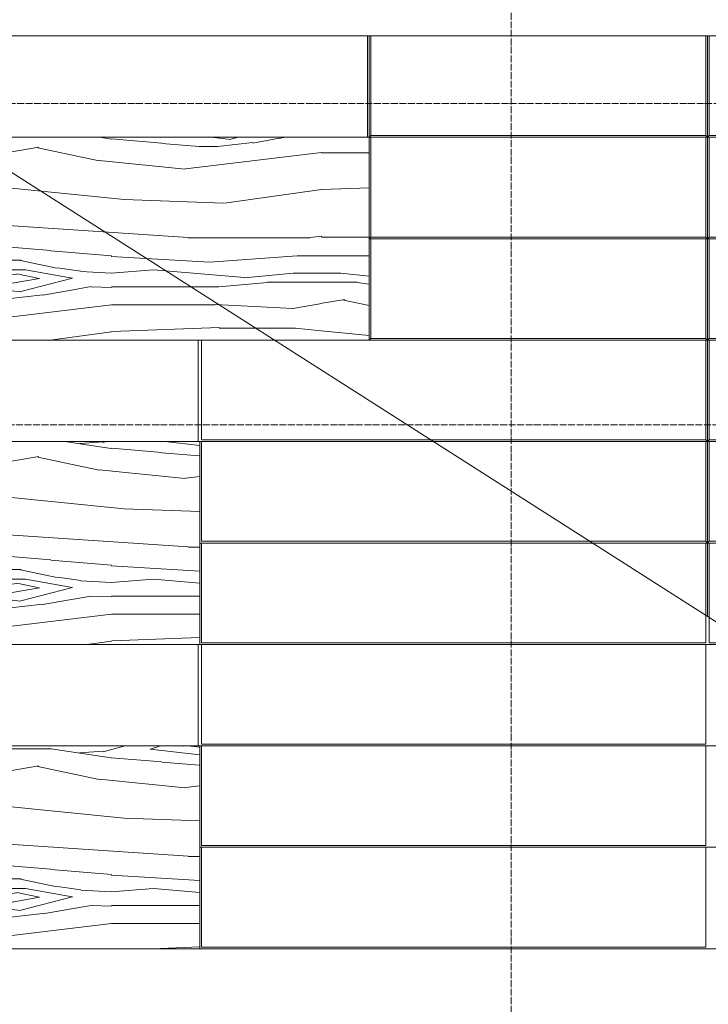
# Model space of a CAD drawing. Header units: millimetres. Extents: x -135639 to 224623, y -383017 to -59102.
# Tile 441 of 494: x 93661 to 95696, y -127836 to -124924. Entities that reach past the tile are written whole.
import ezdxf

# ---------------------------------------------------------------- set-up
doc = ezdxf.new("R2010")
doc.units = ezdxf.units.MM
for name, pattern in [('Линия сетки', [25, 20, -2.5, 0, -2.5]), ('Сверху', [3.96875, 2.38125, -1.5875]), ('Сверху_2_', [4.5, 3, -1.5]), ('Штрих_3_1_5_', [4.5, 3, -1.5])]:
    doc.linetypes.add(name, pattern=pattern)
for name, color, linetype, lineweight in [('A-242-M_STAIR', 7, 'Continuous', 18), ('A-242-MB_STAIR', 7, 'Сверху_2_', 18), ('A-280-M_COLUMN', 7, 'Continuous', 18), ('Z-030-M_GRID', 7, 'Continuous', 9)]:
    doc.layers.add(name, color=color, linetype=linetype, lineweight=lineweight)
pattern_1 = [(355.1009999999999, (-179.329, 195.53), (1525.000381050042, 0.002688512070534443), [180, -10534.143]), (355.1009999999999, (-398.495, 214.669), (1525.000381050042, 0.002688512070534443), [220, -10494.143]), (180, (-398.478, 214.862), (1.120551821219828e-13, 915), [140, -1385]), (189.728, (-538.396, 214.394), (-6099.993634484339, -915.0448398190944), [200, -10630.721]), (180, (-735.439, 180.133), (1.120551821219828e-13, 915), [240, -1285]), (183.814, (-975.4110000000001, 179.712), (-1524.999602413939, 0.001526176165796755), [260, -13495.466]), (356.186, (-1524.957, 180.668), (1524.999602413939, 0.001526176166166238), [290.752, -13464.714]), (356.186, (-89.821, 135.518), (1524.999602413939, 0.001526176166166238), [90, -13665.466]), (352.405, (-159.198, 144.663), (7624.99477556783, -915.0473589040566), [70, -13776.463]), (347.692, (-266.701, 168.047), (4575.000281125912, -914.9986894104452), [110, -17059.631]), (180, (-266.763, 167.758), (1.120551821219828e-13, 915), [155, -1370]), (201.801, (-421.692, 167.581), (-3050.006045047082, -914.9784250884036), [110, -4817.425999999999]), (194.931, (-523.734, 126.479), (-10675.02005840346, -2744.922174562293), [125, -14079.62]), (183.814, (-644.5, 94.28), (-1524.999602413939, 0.001526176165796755), [70, -13685.466]), (358.191, (-59.973, 89.555), (1524.999822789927, -0.006833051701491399), [60, -28929.444]), (190.204, (-59.996, 89.571), (-10674.99922988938, -1830.004678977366), [65, -15430.081]), (190.204, (-124.013, 78.311), (-10674.99922988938, -1830.004678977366), [80, -15415.081]), (186.226, (-202.795, 64.484), (-9149.996860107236, -915.027481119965), [105, -16769.523]), (180, (-307.198, 53.302), (1.120551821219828e-13, 915), [55, -1470]), (355.1009999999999, (-471.788, 62.791), (1525.000381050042, 0.002688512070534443), [110, -10604.143]), (355.1009999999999, (-621.22, 75.829), (1525.000381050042, 0.002688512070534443), [150, -10564.143]), (351.469, (-714.3330000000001, 89.816), (1525.000032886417, -0.006436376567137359), [94.15, -6074.093000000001]), (351.469, (-798.424, 102.213), (1525.000032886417, -0.006436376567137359), [85, -6083.243]), (180, (-798.439, 102.113), (1.120551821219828e-13, 915), [265, -1260]), (185.274, (-1063.438, 102.094), (-10674.99808721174, -915.0190146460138), [145, -19764.282]), (180, (-1207.822, 88.74700000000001), (1.120551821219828e-13, 915), [120, -1405]), (180, (-1327.821, 88.25200000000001), (1.120551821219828e-13, 915), [197.181, -1327.819]), (349.7959999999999, (-253.551, 139.293), (10674.99922988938, -1830.004678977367), [140, -15355.081]), (180, (-253.556, 139.266), (1.120551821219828e-13, 915), [140, -1385]), (198.925, (-393.53, 139.191), (-3049.994537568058, -915.0186313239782), [120, -11165]), (353.7740000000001, (-506.99, 100.461), (9149.996860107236, -915.0274811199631), [240, -16634.523]), (194.421, (-115.69, 114.248), (-7624.993065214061, -1830.030129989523), [157.726, -10864.554]), (190.204, (-212.113, 114.048), (-10674.99922988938, -1830.004678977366), [82.42200000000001, -15412.659]), (353.7740000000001, (-407.592, 111.936), (9149.996860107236, -915.0274811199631), [115, -16759.523]), (187.326, (-278.645, 128.217), (-7625.006371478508, -914.9454141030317), [130, -21395.741]), (348.043, (-278.629, 128.021), (4574.993681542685, -915.0330823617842), [68.023, -26431.897]), (184.038, (-523.758, 126.61), (-13724.99497876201, -915.0692265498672), [180, -25809.50799999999]), (353.7740000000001, (-847.477, 129.561), (9149.996860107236, -915.0274811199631), [145, -16729.523]), (180, (-847.4939999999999, 129.402), (1.120551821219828e-13, 915), [140, -1385]), (185.274, (-987.492, 129.383), (-10674.99808721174, -915.0190146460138), [145, -19764.282]), (355.1009999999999, (-1400.87, 139.331), (1525.000381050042, 0.002688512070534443), [269.9999999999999, -10444.143]), (184.289, (-1400.834, 139.372), (-1525.000076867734, 0.004405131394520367), [124.529, -12109.735]), (186.843, (-0.06584, 34.821), (-1524.999767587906, -0.006467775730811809), [404.9999999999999, -7274.704]), (354.289, (-656.003, 12.275), (1525.000266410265, -0.01102817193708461), [255, -8940.636]), (348.043, (-836.972, 50.568), (4574.993681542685, -915.0330823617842), [185, -26314.919]), (189.728, (-836.908, 50.617), (-6099.993634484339, -915.0448398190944), [155, -10675.721]), (357.138, (-1219.366, 35.813), (1524.99969026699, 0.01093541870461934), [230, -18092.861]), (180, (-1219.362, 35.058), (1.120551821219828e-13, 915), [305.64, -1219.36]), (187.883, (-0.03574, -74.74), (-13725.00436681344, -1829.967091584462), [289.9999999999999, -19724.136]), (357.852, (-582.117, -103.023), (1525.0001234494, -0.01137161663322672), [295, -24122.15]), (354.289, (-981.19, -63.007), (1525.000266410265, -0.01102817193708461), [401.064, -8794.573]), (180, (-981.197, -63.075), (1.120551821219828e-13, 915), [225, -1300]), (182.148, (-1206.198, -63.06), (-1525.0001234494, -0.01137161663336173), [319.026, -24098.125]), (186.843, (0, -212.105), (-1524.999767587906, -0.006467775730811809), [34.99999999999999, -7644.704]), (0, (-394.749, -216.284), (0, 915), [360, -1165]), (356.186, (-978.423, -176.932), (1524.999602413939, 0.001526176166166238), [585, -13170.466]), (186.843, (-978.415, -176.316), (-1524.999767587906, -0.006467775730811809), [319.9999999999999, -7359.704]), (180, (-1296.157, -214.264), (1.120551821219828e-13, 915), [228.843, -1296.157]), (355.1009999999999, (-800.543, -254.722), (1525.000381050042, 0.002688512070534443), [180, -10534.143]), (355.1009999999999, (-1019.709, -235.583), (1525.000381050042, 0.002688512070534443), [220, -10494.143]), (180, (-1019.692, -235.39), (1.120551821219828e-13, 915), [140, -1385]), (190.204, (-1159.755, -235.039), (-10674.99922988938, -1830.004678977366), [200, -15295.081]), (180, (-1356.654, -270.119), (1.120551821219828e-13, 915), [168.346, -1356.654]), (356.566, (-711.055, -315.032), (1524.999626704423, -0.009558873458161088), [90, -15187.425]), (351.964, (-780.375, -305.322), (19824.98584178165, -2745.100099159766), [70, -26112.078]), (348.043, (-887.9860000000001, -282.535), (4574.993681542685, -915.0330823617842), [110, -26389.919]), (180, (-887.9780000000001, -282.494), (1.120551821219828e-13, 915), [155, -1370]), (201.801, (-1042.906, -282.671), (-3050.006045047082, -914.9784250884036), [110, -4817.425999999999]), (194.931, (-1144.948, -323.773), (-10675.02005840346, -2744.922174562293), [125, -14079.62]), (183.814, (-1265.714, -355.972), (-1524.999602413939, 0.001526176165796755), [70, -13685.466]), (358.191, (-681.187, -360.6969999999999), (1524.999822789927, -0.006833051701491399), [60, -28929.444]), (190.204, (-681.211, -360.681), (-10674.99922988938, -1830.004678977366), [65, -15430.081]), (190.204, (-745.2280000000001, -371.941), (-10674.99922988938, -1830.004678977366), [80, -15415.081]), (186.226, (-824.0089999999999, -385.768), (-9149.996860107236, -915.027481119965), [105, -16769.523]), (180, (-928.4119999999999, -396.95), (1.120551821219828e-13, 915), [55, -1470]), (355.1009999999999, (-1093.002, -387.461), (1525.000381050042, 0.002688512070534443), [110, -10604.143]), (355.1009999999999, (-1242.434, -374.423), (1525.000381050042, 0.002688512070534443), [150, -10564.143]), (351.469, (-1335.548, -360.436), (1525.000032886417, -0.006436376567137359), [94.15, -6074.093000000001]), (351.469, (-1419.639, -348.039), (1525.000032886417, -0.006436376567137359), [85, -6083.243]), (180, (-1419.654, -348.139), (1.120551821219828e-13, 915), [105.346, -1419.654]), (349.7959999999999, (-874.765, -310.959), (10674.99922988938, -1830.004678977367), [140, -15355.081]), (180, (-874.77, -310.986), (1.120551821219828e-13, 915), [140, -1385]), (198.925, (-1014.745, -311.061), (-3049.994537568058, -915.0186313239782), [120, -11165]), (353.7740000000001, (-1128.204, -349.791), (9149.996860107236, -915.0274811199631), [240, -16634.523]), (194.421, (-736.905, -336.004), (-7624.993065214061, -1830.030129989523), [157.726, -10864.554]), (190.204, (-833.327, -336.204), (-10674.99922988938, -1830.004678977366), [82.42200000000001, -15412.659]), (353.7740000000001, (-1028.806, -338.316), (9149.996860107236, -915.0274811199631), [115, -16759.523]), (187.326, (-899.8589999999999, -322.035), (-7625.006371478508, -914.9454141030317), [130, -21395.741]), (348.043, (-899.8430000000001, -322.231), (4574.993681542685, -915.0330823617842), [68.023, -26431.897]), (184.038, (-1144.972, -323.642), (-13724.99497876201, -915.0692265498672), [180, -25809.50799999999]), (353.7740000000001, (-1468.691, -320.691), (9149.996860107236, -915.0274811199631), [145, -16729.523]), (180, (-1468.709, -320.85), (1.120551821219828e-13, 915), [56.291, -1468.709]), (186.843, (-621.28, -415.431), (-1524.999767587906, -0.006467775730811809), [404.9999999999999, -7274.704]), (354.289, (-1277.217, -437.977), (1525.000266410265, -0.01102817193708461), [255, -8940.636]), (348.043, (-1458.186, -399.684), (4574.993681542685, -915.0330823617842), [185, -26314.919]), (189.728, (-1458.136, -399.557), (-6099.993634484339, -915.0448398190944), [67.85, -10762.871]), (187.883, (-621.25, -494.992), (-13725.00436681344, -1829.967091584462), [289.9999999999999, -19724.136]), (357.852, (-1203.331, -523.275), (1525.0001234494, -0.01137161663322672), [295, -24122.15]), (354.289, (-1524.994, -490.986), (1525.000266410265, -0.01102817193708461), [323.269, -8872.367]), (186.843, (-621.2130000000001, -602.357), (-1524.999767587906, -0.006467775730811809), [34.99999999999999, -7644.704]), (0, (-1015.963, -606.536), (0, 915), [360, -1165]), (356.186, (-1525.026, -572.215), (1524.999602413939, 0.001526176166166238), [510.219, -13245.248]), (180, (0, -270.119), (1.120551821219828e-13, 915), [71.654, -1453.346]), (184.038, (-71.66, -270.034), (-13724.99497876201, -915.0692265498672), [259.9999999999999, -25729.50799999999]), (356.566, (-621.232, -270.547), (1524.999626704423, -0.009558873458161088), [290.752, -14986.673]), (180, (0, -348.139), (1.120551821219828e-13, 915), [159.654, -1365.346]), (185.274, (-159.652, -348.158), (-10674.99808721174, -915.0190146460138), [145, -19764.282]), (180, (-304.036, -361.505), (1.120551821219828e-13, 915), [120, -1405]), (180, (-424.035, -362), (1.120551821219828e-13, 915), [197.181, -1327.819]), (180, (0, -320.85), (1.120551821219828e-13, 915), [83.709, -1441.291]), (185.274, (-83.70700000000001, -320.869), (-10674.99808721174, -915.0190146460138), [145, -19764.282]), (355.1009999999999, (-497.084, -310.921), (1525.000381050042, 0.002688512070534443), [269.9999999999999, -10444.143]), (184.289, (-497.049, -310.88), (-1525.000076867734, 0.004405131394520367), [124.529, -12109.735]), (189.728, (0.01343, -411.16), (-6099.993634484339, -915.0448398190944), [87.15, -10743.572]), (357.138, (-315.581, -414.439), (1524.99969026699, 0.01093541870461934), [230, -18092.861]), (180, (-315.577, -415.194), (1.120551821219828e-13, 915), [305.64, -1219.36]), (354.289, (-77.41, -483.314), (1525.000266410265, -0.01102817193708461), [77.795, -9117.841]), (180, (-77.41199999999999, -483.327), (1.120551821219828e-13, 915), [225, -1300]), (182.148, (-302.412, -483.312), (-1525.0001234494, -0.01137161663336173), [319.026, -24098.125]), (356.186, (-74.612, -566.803), (1524.999602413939, 0.001526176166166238), [74.781, -13680.685]), (186.843, (-74.63, -566.568), (-1524.999767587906, -0.006467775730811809), [319.9999999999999, -7359.704]), (180, (-392.371, -604.516), (1.120551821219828e-13, 915), [228.843, -1296.157])]

# ---------------------------------------------------------------- blocks, each defined once
blk = doc.blocks.new('135_SLK_GD_AR_rvt-1-B1_-7_650_')
at = {"layer": 'A-242-M_STAIR', "color": 253, "linetype": 'Штрих_3_1_5_', "true_color": 0xaaaaaa}
for p, q in [((100750.0000000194, 66650.00000369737), (103019.672131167, 66650.00000369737)), ((102329.9999999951, 66350.00000369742), (103489.3442623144, 66350.0000036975)), ((102329.9999999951, 66050.00000369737), (103959.0163934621, 66050.00000369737)), ((100750.0000000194, 65750.00000369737), (104428.6885246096, 65750.00000369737)), ((102329.9999999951, 65450.00000369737), (104898.3606557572, 65450.00000369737)), ((102329.9999999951, 65150.00000369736), (105368.0327869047, 65150.00000369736))]:
    blk.add_line(p, q, dxfattribs=at)
at = {"layer": 'A-242-M_STAIR', "color": 253, "true_color": 0xaaaaaa}
for p, q in [((100750.0000000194, 66650.00000369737), (103019.672131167, 66650.00000369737)), ((102329.9999999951, 66350.00000369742), (103489.3442623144, 66350.0000036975)), ((102329.9999999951, 66050.00000369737), (103959.0163934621, 66050.00000369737)), ((100750.0000000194, 65750.00000369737), (104428.6885246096, 65750.00000369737)), ((102329.9999999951, 65450.00000369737), (104898.3606557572, 65450.00000369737)), ((102329.9999999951, 65150.00000369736), (105368.0327869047, 65150.00000369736))]:
    blk.add_line(p, q, dxfattribs=at)
at = {"layer": 'A-242-MB_STAIR', "color": 253, "linetype": 'Continuous', "true_color": 0xaaaaaa}
blk.add_line((106319.6560172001, 64542.15689324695), (100750.0000000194, 68099.73822359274), dxfattribs=at)
at = {"layer": 'A-242-MB_STAIR', "color": 253, "linetype": 'Сверху', "true_color": 0xaaaaaa}
for p, q in [((101140.9836065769, 67850.00000369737), (114800.0000000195, 67850.00000369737)), ((101140.9836065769, 67850.00000369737), (114800.0000000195, 67850.00000369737)), ((101610.6557377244, 67550.00000369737), (114500.0000000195, 67550.00000369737)), ((101610.6557377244, 67550.00000369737), (114500.0000000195, 67550.00000369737)), ((102829.9999999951, 67250.00000369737), (108329.9999999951, 67250.00000369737)), ((102829.9999999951, 67250.00000369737), (108329.9999999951, 67250.00000369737)), ((102829.9999999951, 66950.00000369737), (108329.9999999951, 66950.00000369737)), ((102829.9999999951, 66950.00000369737), (108329.9999999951, 66950.00000369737)), ((103019.672131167, 66650.00000369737), (113600.0000000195, 66650.00000369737)), ((103019.672131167, 66650.00000369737), (113600.0000000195, 66650.00000369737)), ((103489.3442623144, 66350.0000036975), (108829.9999999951, 66350.0000036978)), ((103489.3442623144, 66350.0000036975), (108829.9999999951, 66350.0000036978))]:
    blk.add_line(p, q, dxfattribs=at)
blk = doc.blocks.new('Ind_FUR_Амфитеатр_Модуль - Ind_FUR_Амфитеатр_Модуль-5302371-B1_-7_650_')
at = {"layer": 'A-280-M_COLUMN', "lineweight": 5, "true_color": 0xd2d2d2}
h = blk.add_hatch(dxfattribs=at)
h.set_pattern_fill('FP_252', color=254, style=0, pattern_type=2)
h.set_pattern_definition(pattern_1)
h.paths.add_polyline_path([(-749.9999999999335, 8.662937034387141e-11), (750.0000000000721, 8.662937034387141e-11), (750.0000000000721, 600.0000000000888), (-749.9999999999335, 600.0000000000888), (-749.9999999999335, 533.9039355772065)])
at = {"layer": 'A-280-M_COLUMN', "color": 253, "lineweight": 5, "true_color": 0xaaaaaa}
for p, q in [((-744.9999999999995, 899.9999999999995), (-744.9999999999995, 599.9999999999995)), ((745.0000000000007, 599.9999999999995), (745.0000000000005, 899.9999999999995)), ((-749.9999999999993, 0), (-749.9999999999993, 599.9999999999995)), ((750.0000000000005, 599.9999999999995), (-749.9999999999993, 599.9999999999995)), ((-744.9999999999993, 599.9999999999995), (745.0000000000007, 599.9999999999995)), ((750.0000000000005, 599.9999999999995), (750.0000000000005, 0)), ((750.0000000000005, 0), (-749.9999999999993, 0))]:
    blk.add_line(p, q, dxfattribs=at)
blk = doc.blocks.new('Ind_FUR_Амфитеатр_Модуль - Ind_FUR_Амфитеатр_Модуль-5302372-B1_-7_650_')
at = {"layer": 'A-280-M_COLUMN', "lineweight": 5, "true_color": 0xd2d2d2}
h = blk.add_hatch(dxfattribs=at)
h.set_pattern_fill('FP_252', color=254, style=0, pattern_type=2)
h.set_pattern_definition(pattern_1)
h.paths.add_polyline_path([(1000.000000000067, 1.039552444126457e-10), (1000.000000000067, 600.0000000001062), (-999.9999999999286, 600.0000000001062), (-999.9999999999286, 1.039552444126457e-10), (-368.445352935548, 1.039552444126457e-10)])
at = {"layer": 'A-280-M_COLUMN', "color": 253, "lineweight": 5, "true_color": 0xaaaaaa}
for p, q in [((-995.0000000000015, 899.9999999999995), (-995.0000000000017, 599.9999999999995)), ((-689.0163934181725, 899.9999999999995), (995.000000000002, 899.9999999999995)), ((995.000000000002, 899.9999999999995), (1000.000000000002, 899.9999999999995)), ((995.000000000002, 599.9999999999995), (995.0000000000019, 899.9999999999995)), ((1000.000000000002, 899.9999999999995), (1000.000000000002, 599.9999999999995)), ((-1000.000000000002, 0), (-1000.000000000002, 599.9999999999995)), ((1000.000000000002, 599.9999999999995), (-1000.000000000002, 599.9999999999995)), ((-995.000000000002, 599.9999999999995), (995.000000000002, 599.9999999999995)), ((1000.000000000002, 599.9999999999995), (1000.000000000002, 0)), ((1000.000000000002, 0), (-1000.000000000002, 0))]:
    blk.add_line(p, q, dxfattribs=at)
blk = doc.blocks.new('Ind_FUR_Амфитеатр_Модуль - Ind_FUR_Амфитеатр_Модуль-5302375-B1_-7_650_')
at = {"layer": 'A-280-M_COLUMN', "color": 253, "lineweight": 5, "true_color": 0xaaaaaa}
for p, q in [((-745, 299.9999999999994), (-745, 4.999999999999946)), ((745.0000000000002, 4.99999999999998), (745.0000000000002, 299.9999999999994)), ((-744.9999999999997, 4.999999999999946), (745.0000000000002, 4.999999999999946))]:
    blk.add_line(p, q, dxfattribs=at)
blk = doc.blocks.new('Ind_FUR_Амфитеатр_Модуль - Ind_FUR_Амфитеатр_Модуль-5302374-B1_-7_650_')
at = {"layer": 'A-280-M_COLUMN', "color": 253, "lineweight": 5, "true_color": 0xaaaaaa}
for p, q in [((-745, 299.9999999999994), (-745, 4.999999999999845)), ((745.0000000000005, 4.999999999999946), (745.0000000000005, 299.9999999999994)), ((-745, 4.999999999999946), (745.0000000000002, 4.999999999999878))]:
    blk.add_line(p, q, dxfattribs=at)
blk = doc.blocks.new('Ind_FUR_Амфитеатр_Модуль - Ind_FUR_Амфитеатр_Модуль-V339-B1_-7_650_')
at = {"layer": 'A-280-M_COLUMN', "color": 253, "lineweight": 5, "true_color": 0xaaaaaa}
for p, q in [((-745, 299.9999999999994), (-745, 4.999999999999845)), ((745.0000000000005, 4.999999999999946), (745.0000000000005, 299.9999999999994)), ((750.0000000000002, 299.9999999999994), (750.0000000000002, 82.4083807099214)), ((-745, 4.999999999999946), (745.0000000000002, 4.999999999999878))]:
    blk.add_line(p, q, dxfattribs=at)
blk = doc.blocks.new('Ind_FUR_Амфитеатр_Модуль - Ind_FUR_Амфитеатр_Модуль-V340-B1_-7_650_')
at = {"layer": 'A-280-M_COLUMN', "color": 253, "lineweight": 5, "true_color": 0xaaaaaa}
for p, q in [((-745, 299.9999999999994), (-745, 4.999999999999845)), ((745.0000000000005, 4.999999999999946), (745.0000000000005, 299.9999999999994)), ((750.0000000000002, 299.9999999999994), (750.0000000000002, 0)), ((-745, 4.999999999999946), (745.0000000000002, 4.999999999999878)), ((745.0000000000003, 4.999999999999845), (750.0000000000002, -1.015187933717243e-13)), ((750.0000000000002, -1.257160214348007e-17), (409.3442623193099, -1.257160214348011e-17))]:
    blk.add_line(p, q, dxfattribs=at)
blk = doc.blocks.new('Ind_FUR_Амфитеатр_Модуль - Ind_FUR_Амфитеатр_Модуль-V341-B1_-7_650_')
at = {"layer": 'A-280-M_COLUMN', "color": 253, "lineweight": 5, "true_color": 0xaaaaaa}
for p, q in [((-745, 299.9999999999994), (-745, 4.999999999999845)), ((745.0000000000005, 4.999999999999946), (745.0000000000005, 299.9999999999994)), ((750.0000000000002, 299.9999999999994), (750.0000000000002, 0)), ((-745, 4.999999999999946), (745.0000000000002, 4.999999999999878)), ((745.0000000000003, 4.999999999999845), (750.0000000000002, -1.015187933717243e-13)), ((750.0000000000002, -1.257160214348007e-17), (-60.32786882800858, -1.257160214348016e-17))]:
    blk.add_line(p, q, dxfattribs=at)
blk = doc.blocks.new('Ind_FUR_Амфитеатр_Модуль - Ind_FUR_Амфитеатр_Модуль-5302382-B1_-7_650_')
at = {"layer": 'A-280-M_COLUMN', "color": 253, "lineweight": 5, "true_color": 0xaaaaaa}
for p, q in [((-494.9999999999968, 299.9999999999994), (-494.9999999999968, 4.999999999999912)), ((494.9999999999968, 4.999999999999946), (494.9999999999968, 299.9999999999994)), ((499.9999999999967, 299.9999999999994), (499.9999999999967, 0)), ((-494.9999999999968, 4.999999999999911), (-499.9999999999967, -4.97019092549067e-14)), ((-494.9999999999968, 4.999999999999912), (494.9999999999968, 4.99999999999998)), ((494.9999999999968, 4.999999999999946), (499.9999999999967, 0)), ((499.9999999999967, -1.257160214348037e-17), (-499.9999999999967, -1.25716021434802e-17))]:
    blk.add_line(p, q, dxfattribs=at)
blk = doc.blocks.new('Ind_FUR_Амфитеатр_Модуль - Ind_FUR_Амфитеатр_Модуль-V342-B1_-7_650_')
at = {"layer": 'A-280-M_COLUMN', "color": 253, "lineweight": 5, "true_color": 0xaaaaaa}
for p, q in [((-499.9999999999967, 0), (-499.9999999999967, 299.9999999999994)), ((-499.9999999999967, 299.9999999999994), (-494.9999999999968, 299.9999999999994)), ((-494.9999999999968, 299.9999999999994), (494.9999999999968, 299.9999999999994)), ((-494.9999999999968, 299.9999999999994), (-494.9999999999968, 4.999999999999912)), ((494.9999999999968, 299.9999999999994), (499.9999999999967, 299.9999999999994)), ((494.9999999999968, 4.999999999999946), (494.9999999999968, 299.9999999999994)), ((499.9999999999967, 299.9999999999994), (499.9999999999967, 0)), ((-494.9999999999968, 4.999999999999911), (-499.9999999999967, -4.97019092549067e-14)), ((-494.9999999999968, 4.999999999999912), (494.9999999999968, 4.99999999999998)), ((494.9999999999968, 4.999999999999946), (499.9999999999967, 0)), ((499.9999999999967, -1.257160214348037e-17), (-499.9999999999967, -1.25716021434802e-17))]:
    blk.add_line(p, q, dxfattribs=at)
blk = doc.blocks.new('Ind_FUR_Амфитеатр_Модуль - Ind_FUR_Амфитеатр_Модуль-V346-B1_-7_650_')
at = {"layer": 'A-280-M_COLUMN', "color": 253, "lineweight": 5, "true_color": 0xaaaaaa}
for p, q in [((-749.9999999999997, 82.4083807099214), (-749.9999999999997, 299.9999999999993)), ((-745, 299.9999999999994), (-745, 4.999999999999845)), ((745.0000000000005, 4.999999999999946), (745.0000000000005, 299.9999999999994)), ((750.0000000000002, 299.9999999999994), (750.0000000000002, 0)), ((-745, 4.999999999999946), (745.0000000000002, 4.999999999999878)), ((745.0000000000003, 4.999999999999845), (750.0000000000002, -1.015187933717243e-13)), ((750.0000000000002, -1.257160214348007e-17), (-620.9836065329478, -1.257160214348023e-17))]:
    blk.add_line(p, q, dxfattribs=at)
blk = doc.blocks.new('Ind_FUR_Амфитеатр_Модуль - Ind_FUR_Амфитеатр_Модуль-V347-B1_-7_650_')
at = {"layer": 'A-280-M_COLUMN', "color": 253, "lineweight": 5, "true_color": 0xaaaaaa}
for p, q in [((-749.9999999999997, 0), (-749.9999999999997, 299.9999999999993)), ((-745, 299.9999999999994), (-745, 4.999999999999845)), ((745.0000000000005, 4.999999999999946), (745.0000000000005, 299.9999999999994)), ((750.0000000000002, 299.9999999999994), (750.0000000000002, 0)), ((-744.9999999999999, 4.999999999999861), (-749.9999999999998, -1.004613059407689e-13)), ((-745, 4.999999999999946), (745.0000000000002, 4.999999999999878)), ((745.0000000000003, 4.999999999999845), (750.0000000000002, -1.015187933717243e-13)), ((750.0000000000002, -1.257160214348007e-17), (-749.9999999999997, -1.257160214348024e-17))]:
    blk.add_line(p, q, dxfattribs=at)
blk = doc.blocks.new('Ind_FUR_Амфитеатр_Модуль - Ind_FUR_Амфитеатр_Модуль-V348-B1_-7_650_')
at = {"layer": 'A-280-M_COLUMN', "color": 253, "lineweight": 5, "true_color": 0xaaaaaa}
for p, q in [((-749.9999999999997, 0), (-749.9999999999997, 299.9999999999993)), ((-749.9999999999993, 299.9999999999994), (-745, 299.9999999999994)), ((-745, 299.9999999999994), (745.0000000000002, 299.9999999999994)), ((-745, 299.9999999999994), (-745, 4.999999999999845)), ((745.0000000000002, 299.9999999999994), (750.0000000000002, 299.9999999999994)), ((745.0000000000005, 4.999999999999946), (745.0000000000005, 299.9999999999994)), ((750.0000000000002, 299.9999999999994), (750.0000000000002, 0)), ((-744.9999999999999, 4.999999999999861), (-749.9999999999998, -1.004613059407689e-13)), ((-745, 4.999999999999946), (745.0000000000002, 4.999999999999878)), ((745.0000000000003, 4.999999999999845), (750.0000000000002, -1.015187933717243e-13)), ((750.0000000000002, -1.257160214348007e-17), (-749.9999999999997, -1.257160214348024e-17))]:
    blk.add_line(p, q, dxfattribs=at)
blk = doc.blocks.new('135_SLK_K3_AR_FCD_rvt-1-B1_-7_650_')
at = {"layer": 'A-280-M_COLUMN', "color": 253, "lineweight": 5, "true_color": 0xaaaaaa}
for name, p in [('Ind_FUR_Амфитеатр_Модуль - Ind_FUR_Амфитеатр_Модуль-5302372-B1_-7_650_', (101829.9999999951, 66949.9999999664)), ('Ind_FUR_Амфитеатр_Модуль - Ind_FUR_Амфитеатр_Модуль-V342-B1_-7_650_', (103329.9999999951, 67549.99999996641)), ('Ind_FUR_Амфитеатр_Модуль - Ind_FUR_Амфитеатр_Модуль-V348-B1_-7_650_', (104579.9999999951, 67549.9999999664)), ('Ind_FUR_Амфитеатр_Модуль - Ind_FUR_Амфитеатр_Модуль-5302382-B1_-7_650_', (103329.9999999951, 67249.9999999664)), ('Ind_FUR_Амфитеатр_Модуль - Ind_FUR_Амфитеатр_Модуль-V347-B1_-7_650_', (104579.9999999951, 67249.9999999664)), ('Ind_FUR_Амфитеатр_Модуль - Ind_FUR_Амфитеатр_Модуль-5302382-B1_-7_650_', (103329.9999999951, 66949.9999999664)), ('Ind_FUR_Амфитеатр_Модуль - Ind_FUR_Амфитеатр_Модуль-V347-B1_-7_650_', (104579.9999999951, 66949.9999999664)), ('Ind_FUR_Амфитеатр_Модуль - Ind_FUR_Амфитеатр_Модуль-5302371-B1_-7_650_', (101579.9999999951, 66049.99999996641)), ('Ind_FUR_Амфитеатр_Модуль - Ind_FUR_Амфитеатр_Модуль-V341-B1_-7_650_', (103079.9999999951, 66649.9999999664)), ('Ind_FUR_Амфитеатр_Модуль - Ind_FUR_Амфитеатр_Модуль-V347-B1_-7_650_', (104579.9999999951, 66649.9999999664)), ('Ind_FUR_Амфитеатр_Модуль - Ind_FUR_Амфитеатр_Модуль-V340-B1_-7_650_', (103079.9999999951, 66349.99999996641)), ('Ind_FUR_Амфитеатр_Модуль - Ind_FUR_Амфитеатр_Модуль-V347-B1_-7_650_', (104579.9999999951, 66349.9999999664)), ('Ind_FUR_Амфитеатр_Модуль - Ind_FUR_Амфитеатр_Модуль-V339-B1_-7_650_', (103079.9999999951, 66049.99999996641)), ('Ind_FUR_Амфитеатр_Модуль - Ind_FUR_Амфитеатр_Модуль-V346-B1_-7_650_', (104579.9999999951, 66049.9999999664)), ('Ind_FUR_Амфитеатр_Модуль - Ind_FUR_Амфитеатр_Модуль-5302371-B1_-7_650_', (101579.9999999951, 65149.9999999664)), ('Ind_FUR_Амфитеатр_Модуль - Ind_FUR_Амфитеатр_Модуль-5302374-B1_-7_650_', (103079.9999999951, 65749.99999996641)), ('Ind_FUR_Амфитеатр_Модуль - Ind_FUR_Амфитеатр_Модуль-5302374-B1_-7_650_', (103079.9999999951, 65449.9999999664)), ('Ind_FUR_Амфитеатр_Модуль - Ind_FUR_Амфитеатр_Модуль-5302375-B1_-7_650_', (103079.9999999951, 65149.9999999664))]:
    blk.add_blockref(name, p, dxfattribs=at)
blk = doc.blocks.new('-1 эт')
at = {"layer": 'Z-030-M_GRID', "color": 253, "linetype": 'Линия сетки', "true_color": 0xaaaaaa}
for p, q in [((103249.9999999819, -19701.0526675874), (103250.0000000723, 133719.8946437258)), ((155950.9353331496, 67649.99999999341), (-3682.226121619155, 67650.00000008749)), ((155947.5835675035, 66699.99999990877), (-3682.168750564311, 66700.00000000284))]:
    blk.add_line(p, q, dxfattribs=at)
at = {"lineweight": 5}
for name in ['135_SLK_GD_AR_rvt-1-B1_-7_650_', '135_SLK_K3_AR_FCD_rvt-1-B1_-7_650_']:
    blk.add_blockref(name, (0, 0), dxfattribs=at)

msp = doc.modelspace()

# ---------------------------------------------------------------- block references
msp.add_blockref('-1 эт', (-8136.790275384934, -192821.4967568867))

doc.saveas('drawing.dxf')
